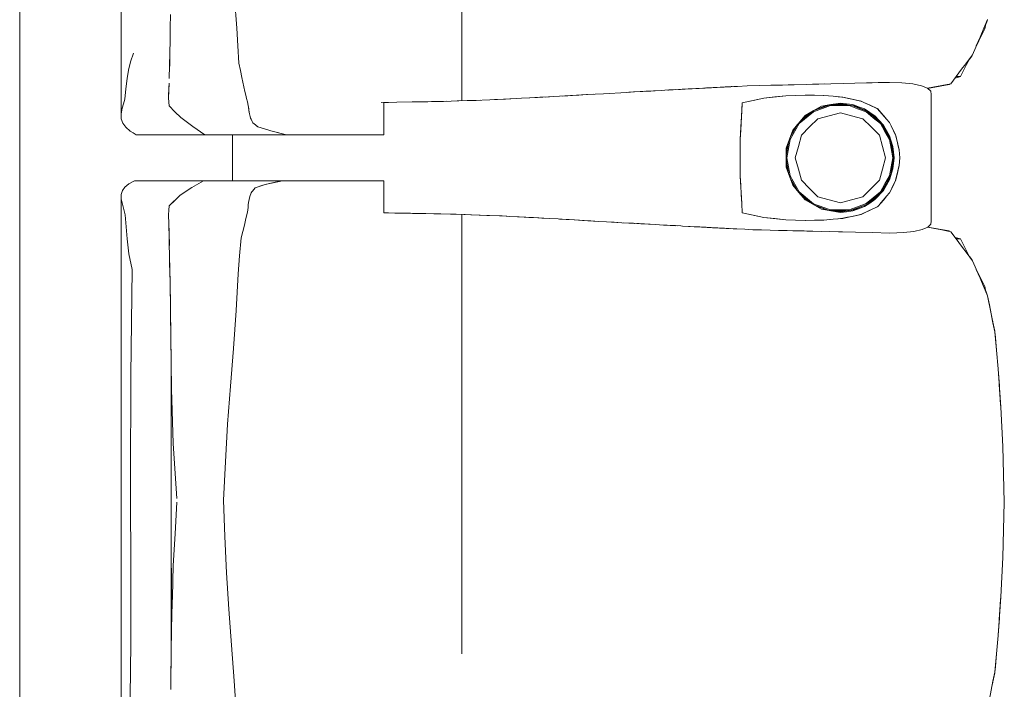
# Model space of a CAD drawing. Header units: millimetres. Extents: x -261 to 187, y -214 to 106.
# Tile 910 of 1056: x -197.063 to -196.203, y 13.565 to 14.149. Entities that reach past the tile are written whole.
import ezdxf

# ---------------------------------------------------------------- set-up
doc = ezdxf.new("R2010")
doc.units = ezdxf.units.MM
doc.header["$LTSCALE"] = 0.005
doc.header["$MEASUREMENT"] = 0
doc.layers.add('IFC-Elemento de mobília-Contorno', color=9, linetype='Continuous', lineweight=5)
doc.layers.add('IFC-Laje-Contorno', color=9, linetype='Continuous', lineweight=5)

msp = doc.modelspace()

# ---------------------------------------------------------------- linework, layer by layer
at = {"layer": 'IFC-Elemento de mobília-Contorno', "lineweight": 5}
for p, q in [((-196.97435, 14.2345), (-196.97427, 14.06687)), ((-196.87552, 14.17336), (-196.87327, 14.14186)), ((-196.67649, 14.16247), (-196.67648, 14.12056)), ((-196.93126, 14.14214), (-196.93111, 14.15395)), ((-196.2204, 14.14176), (-196.21709, 14.14945)), ((-196.21964, 14.14118), (-196.21868, 14.14577)), ((-196.21882, 14.14509), (-196.21739, 14.14834)), ((-196.21882, 14.14508), (-196.21739, 14.14834)), ((-196.21739, 14.14834), (-196.21723, 14.14912)), ((-196.93144, 14.13124), (-196.93126, 14.14214)), ((-196.93139, 14.13336), (-196.93131, 14.13946)), ((-196.87327, 14.14186), (-196.87233, 14.12653)), ((-196.22493, 14.13079), (-196.22228, 14.136)), ((-196.22492, 14.13081), (-196.22228, 14.136)), ((-196.22371, 14.13406), (-196.2204, 14.14176)), ((-196.22228, 14.136), (-196.21964, 14.14118)), ((-196.93162, 14.12032), (-196.93144, 14.13124)), ((-196.93149, 14.1283), (-196.93139, 14.13336)), ((-196.23033, 14.11868), (-196.22371, 14.13406)), ((-196.22719, 14.12598), (-196.22492, 14.13081)), ((-196.22702, 14.12637), (-196.22371, 14.13406)), ((-196.22702, 14.12637), (-196.22493, 14.13079)), ((-196.96602, 14.11245), (-196.96352, 14.11994)), ((-196.93193, 14.10918), (-196.93162, 14.12032)), ((-196.87233, 14.12653), (-196.8714, 14.11121)), ((-196.67649, 14.07848), (-196.67648, 14.12056)), ((-196.23744, 14.10917), (-196.23033, 14.11868)), ((-196.23093, 14.11752), (-196.23055, 14.11838)), ((-196.9679, 14.10513), (-196.96602, 14.11245)), ((-196.93206, 14.10433), (-196.93179, 14.11268)), ((-196.93179, 14.11268), (-196.9317, 14.11769)), ((-196.8714, 14.11121), (-196.87007, 14.10505)), ((-196.2381, 14.1049), (-196.23546, 14.11008)), ((-196.23744, 14.10917), (-196.23507, 14.11234)), ((-196.23546, 14.11008), (-196.23271, 14.11549)), ((-196.23546, 14.11008), (-196.23283, 14.11526)), ((-196.23508, 14.11233), (-196.23507, 14.11234)), ((-196.23298, 14.11496), (-196.23093, 14.11752)), ((-196.23298, 14.11496), (-196.23093, 14.11752)), ((-196.23298, 14.11496), (-196.23093, 14.11752)), ((-196.23283, 14.11526), (-196.23271, 14.11549)), ((-196.96908, 14.09802), (-196.9679, 14.10513)), ((-196.93224, 14.09803), (-196.93193, 14.10918)), ((-196.87007, 14.10505), (-196.86873, 14.09888)), ((-196.24454, 14.09967), (-196.23981, 14.106)), ((-196.24074, 14.09972), (-196.2381, 14.1049)), ((-196.23981, 14.106), (-196.23744, 14.10917)), ((-196.97011, 14.08892), (-196.96908, 14.09802)), ((-196.93262, 14.08729), (-196.9324, 14.09377)), ((-196.86873, 14.09888), (-196.86607, 14.08655)), ((-196.38617, 14.09246), (-196.37544, 14.09276)), ((-196.37544, 14.09276), (-196.35934, 14.0932)), ((-196.37007, 14.09291), (-196.35934, 14.0932)), ((-196.37007, 14.09291), (-196.36471, 14.09306)), ((-196.36471, 14.09306), (-196.35398, 14.09336)), ((-196.35398, 14.09336), (-196.34325, 14.09365)), ((-196.34325, 14.09365), (-196.33312, 14.09388)), ((-196.33312, 14.09388), (-196.30275, 14.09456)), ((-196.323, 14.0941), (-196.30275, 14.09456)), ((-196.323, 14.0941), (-196.31288, 14.09433)), ((-196.31288, 14.09433), (-196.30275, 14.09456)), ((-196.30275, 14.09456), (-196.29194, 14.0942)), ((-196.29194, 14.0942), (-196.28251, 14.09323)), ((-196.28251, 14.09323), (-196.27495, 14.09162)), ((-196.26953, 14.08937), (-196.25085, 14.0927)), ((-196.25869, 14.09131), (-196.25085, 14.0927)), ((-196.25713, 14.09183), (-196.24928, 14.09333)), ((-196.25085, 14.0927), (-196.25055, 14.09309)), ((-196.25085, 14.0927), (-196.25054, 14.09309)), ((-196.25085, 14.0927), (-196.25054, 14.09309)), ((-196.25085, 14.0927), (-196.25054, 14.09309)), ((-196.24928, 14.09333), (-196.24691, 14.0965)), ((-196.24691, 14.0965), (-196.24454, 14.09967)), ((-196.24551, 14.09837), (-196.24074, 14.09972)), ((-196.24454, 14.09967), (-196.24074, 14.09972)), ((-196.97114, 14.07982), (-196.97011, 14.08892)), ((-196.93284, 14.08081), (-196.93262, 14.08729)), ((-196.93283, 14.08204), (-196.93253, 14.09004)), ((-196.93253, 14.09004), (-196.93248, 14.09161)), ((-196.86607, 14.08655), (-196.86533, 14.08351)), ((-196.58639, 14.08276), (-196.56174, 14.08418)), ((-196.56719, 14.08387), (-196.55285, 14.0847)), ((-196.55285, 14.0847), (-196.53252, 14.08587)), ((-196.53252, 14.08587), (-196.52574, 14.08625)), ((-196.53252, 14.08587), (-196.53057, 14.08598)), ((-196.53057, 14.08598), (-196.52646, 14.08621)), ((-196.52646, 14.08621), (-196.51832, 14.08667)), ((-196.52574, 14.08625), (-196.51576, 14.08681)), ((-196.52574, 14.08625), (-196.51909, 14.08662)), ((-196.51909, 14.08662), (-196.51576, 14.08681)), ((-196.51832, 14.08667), (-196.5115, 14.08704)), ((-196.51832, 14.08667), (-196.51576, 14.08681)), ((-196.51832, 14.08667), (-196.51652, 14.08677)), ((-196.51832, 14.08667), (-196.51657, 14.08677)), ((-196.51576, 14.08681), (-196.50245, 14.08755)), ((-196.51576, 14.08681), (-196.51243, 14.087)), ((-196.51243, 14.087), (-196.50245, 14.08755)), ((-196.50245, 14.08755), (-196.49912, 14.08774)), ((-196.49912, 14.08774), (-196.49574, 14.08793)), ((-196.49662, 14.08788), (-196.49593, 14.08792)), ((-196.49646, 14.08789), (-196.49593, 14.08792)), ((-196.49641, 14.08789), (-196.49593, 14.08792)), ((-196.49593, 14.08792), (-196.49389, 14.08803)), ((-196.49574, 14.08793), (-196.48727, 14.08839)), ((-196.49574, 14.08793), (-196.49235, 14.08811)), ((-196.49574, 14.08793), (-196.49389, 14.08803)), ((-196.49389, 14.08803), (-196.49182, 14.08814)), ((-196.49182, 14.08814), (-196.48974, 14.08825)), ((-196.48727, 14.08839), (-196.47542, 14.08903)), ((-196.48727, 14.08839), (-196.4856, 14.08847)), ((-196.48727, 14.08839), (-196.48557, 14.08847)), ((-196.48561, 14.08847), (-196.48389, 14.08857)), ((-196.48389, 14.08857), (-196.47542, 14.08903)), ((-196.48389, 14.08857), (-196.47881, 14.08884)), ((-196.47881, 14.08884), (-196.47542, 14.08903)), ((-196.47542, 14.08903), (-196.47204, 14.08921)), ((-196.47204, 14.08921), (-196.47067, 14.08929)), ((-196.47067, 14.08929), (-196.46518, 14.08957)), ((-196.47067, 14.08929), (-196.46929, 14.08935)), ((-196.46929, 14.08935), (-196.46655, 14.0895)), ((-196.46527, 14.08957), (-196.46279, 14.0897)), ((-196.46518, 14.08957), (-196.45353, 14.09019)), ((-196.46518, 14.08957), (-196.46107, 14.08979)), ((-196.46518, 14.08957), (-196.46381, 14.08965)), ((-196.46382, 14.08965), (-196.46333, 14.08967)), ((-196.46381, 14.08965), (-196.46244, 14.08972)), ((-196.46244, 14.08972), (-196.46107, 14.08979)), ((-196.4623, 14.08973), (-196.46071, 14.08981)), ((-196.46107, 14.08979), (-196.45353, 14.09019)), ((-196.46107, 14.08979), (-196.45833, 14.08994)), ((-196.46107, 14.08979), (-196.4597, 14.08986)), ((-196.46071, 14.08981), (-196.45865, 14.08992)), ((-196.4597, 14.08986), (-196.45693, 14.09001)), ((-196.45968, 14.08987), (-196.45865, 14.08992)), ((-196.45865, 14.08992), (-196.45665, 14.09002)), ((-196.45865, 14.08992), (-196.45697, 14.09001)), ((-196.45865, 14.08992), (-196.45695, 14.09001)), ((-196.45833, 14.08994), (-196.45693, 14.09001)), ((-196.45697, 14.09001), (-196.45558, 14.09008)), ((-196.45697, 14.09001), (-196.45672, 14.09002)), ((-196.45558, 14.09008), (-196.45421, 14.09016)), ((-196.45421, 14.09016), (-196.45353, 14.09019)), ((-196.45353, 14.09019), (-196.45078, 14.09034)), ((-196.45078, 14.09034), (-196.4501, 14.09037)), ((-196.4501, 14.09037), (-196.4492, 14.09042)), ((-196.4492, 14.09042), (-196.4465, 14.09056)), ((-196.4492, 14.09042), (-196.4474, 14.09051)), ((-196.4492, 14.09042), (-196.4483, 14.09046)), ((-196.4483, 14.09046), (-196.4465, 14.09056)), ((-196.4474, 14.09051), (-196.4456, 14.09061)), ((-196.4465, 14.09056), (-196.43885, 14.09095)), ((-196.4465, 14.09056), (-196.44335, 14.09072)), ((-196.4456, 14.09061), (-196.4447, 14.09065)), ((-196.44481, 14.09065), (-196.4438, 14.09069)), ((-196.4447, 14.09065), (-196.4429, 14.09074)), ((-196.4447, 14.09065), (-196.44335, 14.09072)), ((-196.44335, 14.09072), (-196.4402, 14.09088)), ((-196.44335, 14.09072), (-196.4411, 14.09084)), ((-196.44335, 14.09072), (-196.442, 14.09079)), ((-196.4429, 14.09074), (-196.44155, 14.09081)), ((-196.442, 14.09079), (-196.44155, 14.09081)), ((-196.4411, 14.09084), (-196.4402, 14.09088)), ((-196.4411, 14.09084), (-196.44065, 14.09086)), ((-196.44065, 14.09086), (-196.4402, 14.09088)), ((-196.43885, 14.09095), (-196.43795, 14.091)), ((-196.43859, 14.09096), (-196.43795, 14.091)), ((-196.43859, 14.09096), (-196.4384, 14.09097)), ((-196.4384, 14.09097), (-196.43795, 14.091)), ((-196.43795, 14.091), (-196.4375, 14.09102)), ((-196.4375, 14.09102), (-196.4357, 14.09111)), ((-196.4375, 14.09102), (-196.4366, 14.09107)), ((-196.4375, 14.09102), (-196.43705, 14.09105)), ((-196.43705, 14.09105), (-196.43615, 14.09109)), ((-196.4357, 14.09111), (-196.42708, 14.09156)), ((-196.42708, 14.09156), (-196.41685, 14.09179)), ((-196.41685, 14.09179), (-196.40663, 14.09201)), ((-196.40663, 14.09201), (-196.39129, 14.09235)), ((-196.40663, 14.09201), (-196.40151, 14.09212)), ((-196.40151, 14.09212), (-196.39129, 14.09235)), ((-196.40151, 14.09212), (-196.3964, 14.09224)), ((-196.39129, 14.09235), (-196.38617, 14.09246)), ((-196.27495, 14.09162), (-196.26962, 14.08945)), ((-196.26962, 14.08945), (-196.26672, 14.08687)), ((-196.26961, 14.08944), (-196.26498, 14.09033)), ((-196.26953, 14.08937), (-196.26652, 14.08991)), ((-196.26672, 14.08687), (-196.26633, 14.08411)), ((-196.26652, 14.08991), (-196.25869, 14.09131)), ((-196.26635, 13.97352), (-196.26633, 14.08411)), ((-196.26498, 14.09033), (-196.25713, 14.09183)), ((-196.97321, 14.07196), (-196.97218, 14.07589)), ((-196.97218, 14.07589), (-196.97114, 14.07982)), ((-196.93284, 14.08081), (-196.93227, 14.07409)), ((-196.93283, 14.08204), (-196.93281, 14.08178)), ((-196.86533, 14.08351), (-196.8646, 14.08048)), ((-196.8646, 14.08048), (-196.86387, 14.07745)), ((-196.86387, 14.07745), (-196.86313, 14.07441)), ((-196.74712, 14.07707), (-196.71969, 14.07748)), ((-196.74467, 14.07687), (-196.74249, 14.07687)), ((-196.74467, 14.06207), (-196.74467, 14.07687)), ((-196.74249, 14.07687), (-196.74051, 14.07687)), ((-196.71981, 14.07747), (-196.70616, 14.07773)), ((-196.71501, 14.07756), (-196.70307, 14.0778)), ((-196.70616, 14.07773), (-196.69264, 14.07799)), ((-196.70307, 14.0778), (-196.6901, 14.07806)), ((-196.69264, 14.07799), (-196.67914, 14.07839)), ((-196.68062, 14.07834), (-196.67187, 14.07863)), ((-196.67995, 14.07836), (-196.67967, 14.07837)), ((-196.67967, 14.07837), (-196.67187, 14.07863)), ((-196.67914, 14.07839), (-196.66564, 14.07879)), ((-196.67187, 14.07863), (-196.66407, 14.07889)), ((-196.66564, 14.07879), (-196.65208, 14.07936)), ((-196.66407, 14.07889), (-196.66029, 14.07901)), ((-196.65208, 14.07936), (-196.63851, 14.07994)), ((-196.6481, 14.07953), (-196.64027, 14.0799)), ((-196.64027, 14.0799), (-196.6292, 14.08042)), ((-196.63851, 14.07994), (-196.62454, 14.08066)), ((-196.62454, 14.08066), (-196.61057, 14.08139)), ((-196.61702, 14.08105), (-196.60829, 14.08154)), ((-196.61057, 14.08139), (-196.59605, 14.08221)), ((-196.60829, 14.08154), (-196.60029, 14.08198)), ((-196.60331, 14.0818), (-196.59605, 14.08221)), ((-196.60029, 14.08198), (-196.59605, 14.08221)), ((-196.59605, 14.08221), (-196.58153, 14.08303)), ((-196.58879, 14.08262), (-196.58153, 14.08303)), ((-196.58879, 14.08262), (-196.58405, 14.08289)), ((-196.58405, 14.08289), (-196.57581, 14.08337)), ((-196.58153, 14.08303), (-196.57436, 14.08345)), ((-196.57581, 14.08337), (-196.57229, 14.08357)), ((-196.57436, 14.08345), (-196.56719, 14.08387)), ((-196.57436, 14.08345), (-196.56758, 14.08385)), ((-196.43286, 14.05279), (-196.43147, 14.07678)), ((-196.43193, 14.06878), (-196.43147, 14.07678)), ((-196.43147, 14.07678), (-196.41265, 14.08085)), ((-196.43147, 14.07678), (-196.42206, 14.07881)), ((-196.42206, 14.07881), (-196.41265, 14.08085)), ((-196.41265, 14.08085), (-196.39335, 14.0829)), ((-196.41265, 14.08085), (-196.403, 14.08187)), ((-196.403, 14.08187), (-196.39335, 14.0829)), ((-196.39335, 14.0829), (-196.37625, 14.08345)), ((-196.39335, 14.0829), (-196.38494, 14.08317)), ((-196.38494, 14.08317), (-196.37652, 14.08344)), ((-196.37657, 14.08344), (-196.36846, 14.08331)), ((-196.37652, 14.08344), (-196.37647, 14.08344)), ((-196.37625, 14.08345), (-196.36032, 14.08317)), ((-196.36846, 14.08331), (-196.36041, 14.08317)), ((-196.36041, 14.08317), (-196.35212, 14.08244)), ((-196.36032, 14.08317), (-196.35194, 14.08242)), ((-196.35715, 14.07461), (-196.34579, 14.07589)), ((-196.35399, 14.07517), (-196.34579, 14.07655)), ((-196.35212, 14.08244), (-196.34383, 14.0817)), ((-196.35194, 14.08242), (-196.34775, 14.08204)), ((-196.34775, 14.08204), (-196.34356, 14.08166)), ((-196.34579, 14.07655), (-196.34036, 14.07587)), ((-196.34579, 14.07589), (-196.3337, 14.07417)), ((-196.34438, 14.08175), (-196.34356, 14.08166)), ((-196.34383, 14.0817), (-196.32785, 14.07831)), ((-196.34356, 14.08166), (-196.33959, 14.08081)), ((-196.34036, 14.07587), (-196.33493, 14.07518)), ((-196.33959, 14.08081), (-196.33559, 14.07995)), ((-196.33562, 14.07996), (-196.33165, 14.07911)), ((-196.33165, 14.07911), (-196.32768, 14.07826)), ((-196.32815, 14.07837), (-196.32768, 14.07826)), ((-196.32785, 14.07831), (-196.32063, 14.07497)), ((-196.32768, 14.07826), (-196.32404, 14.07655)), ((-196.32404, 14.07655), (-196.3204, 14.07484)), ((-196.97427, 14.06687), (-196.97321, 14.07196)), ((-196.97427, 14.06687), (-196.97412, 14.06277)), ((-196.93227, 14.07409), (-196.92723, 14.06896)), ((-196.92723, 14.06896), (-196.92218, 14.06383)), ((-196.86313, 14.07441), (-196.86297, 14.07292)), ((-196.86297, 14.07292), (-196.86246, 14.06844)), ((-196.86297, 14.07292), (-196.8628, 14.07142)), ((-196.86297, 14.07292), (-196.86263, 14.06993)), ((-196.8628, 14.07142), (-196.86263, 14.06993)), ((-196.86263, 14.06993), (-196.86246, 14.06844)), ((-196.86246, 14.06844), (-196.86212, 14.06718)), ((-196.86212, 14.06718), (-196.86144, 14.06467)), ((-196.43239, 14.06079), (-196.43193, 14.06878)), ((-196.38166, 14.05858), (-196.36935, 14.06888)), ((-196.38059, 14.06055), (-196.37139, 14.06825)), ((-196.37732, 14.06421), (-196.36885, 14.06998)), ((-196.37666, 14.06552), (-196.36942, 14.06965)), ((-196.36942, 14.06965), (-196.36218, 14.07379)), ((-196.36935, 14.06888), (-196.35427, 14.07435)), ((-196.36899, 14.06988), (-196.35543, 14.0748)), ((-196.36734, 14.07084), (-196.35715, 14.07461)), ((-196.36218, 14.07379), (-196.35399, 14.07517)), ((-196.35563, 14.06549), (-196.34579, 14.06813)), ((-196.35427, 14.07435), (-196.33824, 14.07435)), ((-196.35218, 14.07517), (-196.34072, 14.07517)), ((-196.34579, 14.06813), (-196.33595, 14.06549)), ((-196.33824, 14.07435), (-196.33071, 14.07161)), ((-196.33644, 14.07456), (-196.33044, 14.07238)), ((-196.33493, 14.07518), (-196.3298, 14.07327)), ((-196.3337, 14.07417), (-196.32244, 14.06941)), ((-196.33071, 14.07161), (-196.32317, 14.06888)), ((-196.33044, 14.07238), (-196.32351, 14.06986)), ((-196.3298, 14.07327), (-196.32467, 14.07137)), ((-196.32467, 14.07137), (-196.32013, 14.06833)), ((-196.32317, 14.06888), (-196.31701, 14.06372)), ((-196.32266, 14.06951), (-196.3165, 14.06435)), ((-196.32244, 14.06941), (-196.3128, 14.06192)), ((-196.32063, 14.07497), (-196.31341, 14.07162)), ((-196.3204, 14.07484), (-196.31311, 14.07142)), ((-196.32013, 14.06833), (-196.31559, 14.0653)), ((-196.31376, 14.07179), (-196.31334, 14.07155)), ((-196.31341, 14.07162), (-196.31074, 14.06857)), ((-196.31341, 14.07162), (-196.30541, 14.06247)), ((-196.31311, 14.07142), (-196.31052, 14.06842)), ((-196.31052, 14.06842), (-196.30534, 14.06242)), ((-196.31052, 14.06842), (-196.30793, 14.06542)), ((-196.97412, 14.06277), (-196.97275, 14.05905)), ((-196.97275, 14.05905), (-196.97026, 14.0555)), ((-196.92218, 14.06383), (-196.91164, 14.05598)), ((-196.86144, 14.06467), (-196.8611, 14.06341)), ((-196.8611, 14.06341), (-196.86061, 14.06238)), ((-196.86061, 14.06238), (-196.86012, 14.06136)), ((-196.86061, 14.06238), (-196.85963, 14.06033)), ((-196.85963, 14.06033), (-196.85914, 14.0593)), ((-196.85914, 14.0593), (-196.85804, 14.0584)), ((-196.85804, 14.0584), (-196.85693, 14.05751)), ((-196.74467, 14.04882), (-196.74467, 14.06207)), ((-196.43332, 14.0448), (-196.43239, 14.06079)), ((-196.43286, 14.05279), (-196.43239, 14.06079)), ((-196.38973, 14.04465), (-196.38166, 14.05858)), ((-196.3874, 14.05279), (-196.37666, 14.06552)), ((-196.38494, 14.0557), (-196.37732, 14.06421)), ((-196.37267, 14.05566), (-196.36547, 14.06286)), ((-196.36547, 14.06286), (-196.35563, 14.06549)), ((-196.33595, 14.06549), (-196.32612, 14.06286)), ((-196.32612, 14.06286), (-196.31892, 14.05566)), ((-196.31701, 14.06372), (-196.31085, 14.05856)), ((-196.3165, 14.06435), (-196.31139, 14.06007)), ((-196.31559, 14.0653), (-196.30814, 14.05734)), ((-196.3128, 14.06192), (-196.3054, 14.05219)), ((-196.31085, 14.05856), (-196.30682, 14.0516)), ((-196.30793, 14.06542), (-196.30534, 14.06242)), ((-196.30541, 14.06247), (-196.30275, 14.05941)), ((-196.30534, 14.06242), (-196.30275, 14.05941)), ((-196.30275, 14.05941), (-196.3014, 14.05659)), ((-196.30275, 14.05941), (-196.30145, 14.05672)), ((-196.97026, 14.0555), (-196.96642, 14.0521)), ((-196.96642, 14.0521), (-196.96376, 14.05046)), ((-196.96376, 14.05046), (-196.9611, 14.04882)), ((-196.91164, 14.05598), (-196.90113, 14.04882)), ((-196.85693, 14.05751), (-196.85583, 14.05661)), ((-196.85693, 14.05751), (-196.85472, 14.05571)), ((-196.85583, 14.05661), (-196.85472, 14.05571)), ((-196.85472, 14.05571), (-196.85187, 14.05483)), ((-196.85472, 14.05571), (-196.84902, 14.05395)), ((-196.85187, 14.05483), (-196.84902, 14.05395)), ((-196.84902, 14.05395), (-196.84617, 14.05307)), ((-196.84617, 14.05307), (-196.84331, 14.05219)), ((-196.84331, 14.05219), (-196.83318, 14.04966)), ((-196.84331, 14.05219), (-196.83656, 14.05051)), ((-196.84331, 14.05219), (-196.83994, 14.05135)), ((-196.83994, 14.05135), (-196.83656, 14.05051)), ((-196.83318, 14.04966), (-196.8298, 14.04882)), ((-196.43332, 14.0448), (-196.43286, 14.05279)), ((-196.39026, 14.04495), (-196.3874, 14.05279)), ((-196.38985, 14.0461), (-196.3831, 14.05775)), ((-196.38948, 14.04711), (-196.38491, 14.05574)), ((-196.37987, 14.04846), (-196.37267, 14.05566)), ((-196.31892, 14.05566), (-196.31172, 14.04846)), ((-196.30887, 14.05676), (-196.30613, 14.05201)), ((-196.30814, 14.05734), (-196.30275, 14.04794)), ((-196.30682, 14.0516), (-196.3028, 14.04464)), ((-196.30613, 14.05201), (-196.30336, 14.04723)), ((-196.3054, 14.05219), (-196.30075, 14.0409)), ((-196.30145, 14.05672), (-196.30014, 14.05403)), ((-196.3014, 14.05659), (-196.30005, 14.05376)), ((-196.30014, 14.05403), (-196.29884, 14.05134)), ((-196.30005, 14.05376), (-196.29869, 14.05094)), ((-196.29884, 14.05134), (-196.29753, 14.04865)), ((-196.29869, 14.05094), (-196.29734, 14.04812)), ((-196.9611, 14.04882), (-196.90113, 14.04882)), ((-196.90113, 14.04882), (-196.85986, 14.04882)), ((-196.8769, 14.00875), (-196.8769, 14.04882)), ((-196.85986, 14.04882), (-196.8298, 14.04882)), ((-196.8298, 14.04882), (-196.82782, 14.04882)), ((-196.82782, 14.04882), (-196.82587, 14.04882)), ((-196.82587, 14.04882), (-196.82393, 14.04882)), ((-196.82393, 14.04882), (-196.82201, 14.04882)), ((-196.82201, 14.04882), (-196.82009, 14.04882)), ((-196.82009, 14.04882), (-196.81817, 14.04882)), ((-196.81817, 14.04882), (-196.81624, 14.04882)), ((-196.81624, 14.04882), (-196.81429, 14.04882)), ((-196.81429, 14.04882), (-196.81231, 14.04882)), ((-196.81231, 14.04882), (-196.8103, 14.04882)), ((-196.8103, 14.04882), (-196.80824, 14.04882)), ((-196.80824, 14.04882), (-196.80614, 14.04882)), ((-196.80614, 14.04882), (-196.80398, 14.04882)), ((-196.80398, 14.04882), (-196.80179, 14.04882)), ((-196.80179, 14.04882), (-196.7996, 14.04882)), ((-196.7996, 14.04882), (-196.79741, 14.04882)), ((-196.79741, 14.04882), (-196.79526, 14.04882)), ((-196.79526, 14.04882), (-196.79316, 14.04882)), ((-196.79316, 14.04882), (-196.79112, 14.04882)), ((-196.79112, 14.04882), (-196.78918, 14.04882)), ((-196.78918, 14.04882), (-196.78735, 14.04882)), ((-196.78735, 14.04882), (-196.78562, 14.04882)), ((-196.78562, 14.04882), (-196.78396, 14.04882)), ((-196.78396, 14.04882), (-196.78234, 14.04882)), ((-196.78234, 14.04882), (-196.78072, 14.04882)), ((-196.78072, 14.04882), (-196.77906, 14.04882)), ((-196.77906, 14.04882), (-196.77735, 14.04882)), ((-196.77735, 14.04882), (-196.77553, 14.04882)), ((-196.77553, 14.04882), (-196.77359, 14.04882)), ((-196.77359, 14.04882), (-196.77152, 14.04882)), ((-196.77152, 14.04882), (-196.76933, 14.04882)), ((-196.76933, 14.04882), (-196.76704, 14.04882)), ((-196.76704, 14.04882), (-196.76467, 14.04882)), ((-196.76467, 14.04882), (-196.76222, 14.04882)), ((-196.76222, 14.04882), (-196.75971, 14.04882)), ((-196.75971, 14.04882), (-196.75715, 14.04882)), ((-196.75715, 14.04882), (-196.75457, 14.04882)), ((-196.75457, 14.04882), (-196.75199, 14.04882)), ((-196.75199, 14.04882), (-196.74946, 14.04882)), ((-196.74946, 14.04882), (-196.74701, 14.04882)), ((-196.74701, 14.04882), (-196.74467, 14.04882)), ((-196.43332, 14.02878), (-196.43332, 14.0448)), ((-196.39313, 14.03712), (-196.39026, 14.04495)), ((-196.39303, 14.03072), (-196.39076, 14.04361)), ((-196.39303, 14.0345), (-196.39081, 14.04346)), ((-196.39254, 14.02878), (-196.38973, 14.04465)), ((-196.3825, 14.03862), (-196.37987, 14.04846)), ((-196.31172, 14.04846), (-196.30908, 14.03862)), ((-196.3028, 14.04464), (-196.3014, 14.03671)), ((-196.30275, 14.04794), (-196.29981, 14.03857)), ((-196.30174, 14.04329), (-196.3006, 14.03686)), ((-196.29753, 14.04865), (-196.29595, 14.04216)), ((-196.29734, 14.04812), (-196.29585, 14.0419)), ((-196.29612, 14.04288), (-196.29585, 14.0419)), ((-196.29595, 14.04216), (-196.29516, 14.03892)), ((-196.29593, 14.04216), (-196.29543, 14.04007)), ((-196.29585, 14.0419), (-196.29437, 14.03567)), ((-196.39313, 14.03712), (-196.39313, 14.02044)), ((-196.39303, 14.02307), (-196.39303, 14.0345)), ((-196.38514, 14.02878), (-196.3825, 14.03862)), ((-196.30908, 14.03862), (-196.30644, 14.02878)), ((-196.3014, 14.03671), (-196.29999, 14.02878)), ((-196.30075, 14.0409), (-196.29917, 14.02878)), ((-196.3006, 14.03686), (-196.29917, 14.02878)), ((-196.29981, 14.03857), (-196.29882, 14.02877)), ((-196.29543, 14.04007), (-196.29437, 14.03567)), ((-196.29516, 14.03892), (-196.29437, 14.03567)), ((-196.29437, 14.03567), (-196.29379, 14.02877)), ((-196.43332, 14.01277), (-196.43332, 14.02878)), ((-196.39303, 14.02685), (-196.39075, 14.01395)), ((-196.39254, 14.02878), (-196.38973, 14.01292)), ((-196.38514, 14.02878), (-196.3825, 14.01895)), ((-196.30908, 14.01895), (-196.30644, 14.02878)), ((-196.3014, 14.02085), (-196.29999, 14.02878)), ((-196.30075, 14.01667), (-196.29917, 14.02878)), ((-196.30023, 14.02281), (-196.29917, 14.02878)), ((-196.29982, 14.01898), (-196.29882, 14.02877)), ((-196.29437, 14.0219), (-196.29379, 14.02877)), ((-196.39313, 14.02044), (-196.3874, 14.00477)), ((-196.39303, 14.02307), (-196.39081, 14.01409)), ((-196.3825, 14.01895), (-196.37987, 14.00911)), ((-196.31172, 14.00911), (-196.30908, 14.01895)), ((-196.3054, 14.00537), (-196.30075, 14.01667)), ((-196.3028, 14.01292), (-196.3014, 14.02085)), ((-196.30275, 14.00963), (-196.29982, 14.01898)), ((-196.30174, 14.01427), (-196.30023, 14.02281)), ((-196.29753, 14.00892), (-196.29437, 14.0219)), ((-196.29734, 14.00945), (-196.29585, 14.01567)), ((-196.29612, 14.01469), (-196.29585, 14.01567)), ((-196.29595, 14.01541), (-196.29516, 14.01865)), ((-196.29592, 14.01543), (-196.29543, 14.0175)), ((-196.29585, 14.01567), (-196.29437, 14.0219)), ((-196.29543, 14.0175), (-196.29437, 14.0219)), ((-196.29516, 14.01865), (-196.29437, 14.0219)), ((-196.96753, 14.00596), (-196.96266, 14.00875)), ((-196.96266, 14.00875), (-196.90241, 14.00875)), ((-196.91252, 14.00281), (-196.90241, 14.00875)), ((-196.90241, 14.00875), (-196.83326, 14.00875)), ((-196.88716, 14.00875), (-196.8769, 14.00875)), ((-196.84829, 14.00541), (-196.83326, 14.00875)), ((-196.84829, 14.00541), (-196.84077, 14.00708)), ((-196.84453, 14.00625), (-196.84077, 14.00708)), ((-196.84077, 14.00708), (-196.83326, 14.00875)), ((-196.84077, 14.00708), (-196.83702, 14.00791)), ((-196.83702, 14.00791), (-196.83326, 14.00875)), ((-196.83495, 14.00875), (-196.83194, 14.00875)), ((-196.83326, 14.00875), (-196.83128, 14.00875)), ((-196.83194, 14.00875), (-196.82912, 14.00875)), ((-196.83128, 14.00875), (-196.82931, 14.00875)), ((-196.82931, 14.00875), (-196.82735, 14.00875)), ((-196.82735, 14.00875), (-196.82541, 14.00875)), ((-196.82541, 14.00875), (-196.8235, 14.00875)), ((-196.8235, 14.00875), (-196.82159, 14.00875)), ((-196.82159, 14.00875), (-196.81969, 14.00875)), ((-196.81969, 14.00875), (-196.81778, 14.00875)), ((-196.81778, 14.00875), (-196.81586, 14.00875)), ((-196.81586, 14.00875), (-196.81392, 14.00875)), ((-196.81392, 14.00875), (-196.81195, 14.00875)), ((-196.81195, 14.00875), (-196.80994, 14.00875)), ((-196.80994, 14.00875), (-196.80789, 14.00875)), ((-196.80789, 14.00875), (-196.80579, 14.00875)), ((-196.80579, 14.00875), (-196.80365, 14.00875)), ((-196.80365, 14.00875), (-196.80147, 14.00875)), ((-196.80147, 14.00875), (-196.79929, 14.00875)), ((-196.79929, 14.00875), (-196.79713, 14.00875)), ((-196.79713, 14.00875), (-196.795, 14.00875)), ((-196.795, 14.00875), (-196.79292, 14.00875)), ((-196.79292, 14.00875), (-196.79091, 14.00875)), ((-196.79091, 14.00875), (-196.78899, 14.00875)), ((-196.78899, 14.00875), (-196.78718, 14.00875)), ((-196.78718, 14.00875), (-196.78547, 14.00875)), ((-196.78547, 14.00875), (-196.78383, 14.00875)), ((-196.78383, 14.00875), (-196.78222, 14.00875)), ((-196.78222, 14.00875), (-196.78061, 14.00875)), ((-196.78061, 14.00875), (-196.77897, 14.00875)), ((-196.77897, 14.00875), (-196.77726, 14.00875)), ((-196.77726, 14.00875), (-196.77545, 14.00875)), ((-196.77545, 14.00875), (-196.77352, 14.00875)), ((-196.77352, 14.00875), (-196.77146, 14.00875)), ((-196.77146, 14.00875), (-196.76928, 14.00875)), ((-196.76928, 14.00875), (-196.76701, 14.00875)), ((-196.76701, 14.00875), (-196.76465, 14.00875)), ((-196.76465, 14.00875), (-196.76222, 14.00875)), ((-196.76222, 14.00875), (-196.75973, 14.00875)), ((-196.75973, 14.00875), (-196.75719, 14.00875)), ((-196.75719, 14.00875), (-196.75462, 14.00875)), ((-196.75462, 14.00875), (-196.75206, 14.00875)), ((-196.75206, 14.00875), (-196.74955, 14.00875)), ((-196.74955, 14.00875), (-196.74711, 14.00875)), ((-196.74711, 14.00875), (-196.74479, 14.00875)), ((-196.74479, 13.99549), (-196.74479, 14.00875)), ((-196.43332, 14.01277), (-196.43193, 13.98878)), ((-196.43332, 14.01277), (-196.43286, 14.00477)), ((-196.38985, 14.01148), (-196.3831, 13.99982)), ((-196.38973, 14.01292), (-196.38166, 13.99899)), ((-196.38948, 14.01045), (-196.38494, 14.00187)), ((-196.37987, 14.00911), (-196.37267, 14.00191)), ((-196.31892, 14.00191), (-196.31172, 14.00911)), ((-196.30814, 14.00023), (-196.30275, 14.00963)), ((-196.30682, 14.00597), (-196.3028, 14.01292)), ((-196.30613, 14.00556), (-196.30336, 14.01035)), ((-196.30005, 14.00381), (-196.29734, 14.00945)), ((-196.30005, 14.00381), (-196.29869, 14.00663)), ((-196.29884, 14.00623), (-196.29753, 14.00892)), ((-196.29869, 14.00663), (-196.29734, 14.00945)), ((-196.97426, 13.99673), (-196.97311, 14.00005)), ((-196.97311, 14.00005), (-196.97093, 14.00309)), ((-196.97093, 14.00309), (-196.96753, 14.00596)), ((-196.92267, 13.99614), (-196.91252, 14.00281)), ((-196.86179, 13.99495), (-196.86049, 13.99801)), ((-196.86136, 13.99596), (-196.86049, 13.99801)), ((-196.86049, 13.99801), (-196.86006, 13.99903)), ((-196.86006, 13.99903), (-196.85931, 13.99992)), ((-196.85931, 13.99992), (-196.85856, 14.0008)), ((-196.85856, 14.0008), (-196.85706, 14.00257)), ((-196.85856, 14.0008), (-196.85781, 14.00169)), ((-196.85706, 14.00257), (-196.84829, 14.00541)), ((-196.85706, 14.00257), (-196.85048, 14.00471)), ((-196.85048, 14.00471), (-196.84829, 14.00541)), ((-196.84829, 14.00541), (-196.84453, 14.00625)), ((-196.43286, 14.00477), (-196.43239, 13.99678)), ((-196.3874, 14.00477), (-196.38202, 13.9984)), ((-196.38494, 14.00187), (-196.37732, 13.99336)), ((-196.38202, 13.9984), (-196.37664, 13.99203)), ((-196.38166, 13.99899), (-196.36935, 13.98868)), ((-196.37267, 14.00191), (-196.36547, 13.99471)), ((-196.32612, 13.99471), (-196.31892, 14.00191)), ((-196.31701, 13.99385), (-196.31085, 13.99901)), ((-196.31559, 13.99226), (-196.30814, 14.00023)), ((-196.3128, 13.99565), (-196.3054, 14.00537)), ((-196.31085, 13.99901), (-196.30682, 14.00597)), ((-196.30888, 14.0008), (-196.30613, 14.00556)), ((-196.30541, 13.9951), (-196.30275, 13.99815)), ((-196.30534, 13.99515), (-196.30275, 13.99815)), ((-196.30275, 13.99815), (-196.3014, 14.00098)), ((-196.30275, 13.99815), (-196.30145, 14.00085)), ((-196.30145, 14.00085), (-196.30014, 14.00354)), ((-196.3014, 14.00098), (-196.30005, 14.00381)), ((-196.30014, 14.00354), (-196.29884, 14.00623)), ((-196.97436, 13.84329), (-196.97426, 13.99673)), ((-196.97426, 13.99673), (-196.97417, 13.99303)), ((-196.97417, 13.99303), (-196.97297, 13.98817)), ((-196.93227, 13.98689), (-196.92267, 13.99614)), ((-196.93227, 13.98689), (-196.92747, 13.99152)), ((-196.86311, 13.98753), (-196.86289, 13.98963)), ((-196.86289, 13.98963), (-196.86234, 13.99229)), ((-196.86234, 13.99229), (-196.86179, 13.99495)), ((-196.86234, 13.99229), (-196.86207, 13.99361)), ((-196.86207, 13.99361), (-196.86179, 13.99495)), ((-196.86136, 13.99596), (-196.86093, 13.99699)), ((-196.74479, 13.98069), (-196.74479, 13.99549)), ((-196.43239, 13.99678), (-196.43193, 13.98878)), ((-196.43239, 13.99678), (-196.43238, 13.99661)), ((-196.38059, 13.99701), (-196.37139, 13.98932)), ((-196.37732, 13.99336), (-196.36882, 13.98757)), ((-196.37664, 13.99203), (-196.36218, 13.98378)), ((-196.36547, 13.99471), (-196.35563, 13.99207)), ((-196.35563, 13.99207), (-196.34579, 13.98944)), ((-196.34579, 13.98944), (-196.33595, 13.99207)), ((-196.33595, 13.99207), (-196.32612, 13.99471)), ((-196.32317, 13.98869), (-196.31701, 13.99385)), ((-196.32265, 13.98807), (-196.3165, 13.99322)), ((-196.32244, 13.98816), (-196.3128, 13.99565)), ((-196.32013, 13.98923), (-196.31559, 13.99226)), ((-196.3165, 13.99322), (-196.31139, 13.99749)), ((-196.31074, 13.989), (-196.30808, 13.99205)), ((-196.31052, 13.98915), (-196.30793, 13.99215)), ((-196.30808, 13.99205), (-196.30541, 13.9951)), ((-196.30793, 13.99215), (-196.30534, 13.99515)), ((-196.97297, 13.98817), (-196.9719, 13.9836)), ((-196.9719, 13.9836), (-196.97084, 13.97903)), ((-196.93284, 13.97907), (-196.93256, 13.98298)), ((-196.93284, 13.97891), (-196.93256, 13.9829)), ((-196.93256, 13.98298), (-196.93227, 13.98689)), ((-196.93256, 13.9829), (-196.93227, 13.98689)), ((-196.86516, 13.97563), (-196.86378, 13.98122)), ((-196.86378, 13.98122), (-196.86356, 13.98333)), ((-196.86356, 13.98333), (-196.86333, 13.98543)), ((-196.86333, 13.98543), (-196.86311, 13.98753)), ((-196.43193, 13.98878), (-196.43147, 13.98079)), ((-196.43147, 13.98079), (-196.4127, 13.97673)), ((-196.43147, 13.98079), (-196.42208, 13.97876)), ((-196.36935, 13.98868), (-196.35427, 13.98321)), ((-196.36908, 13.98771), (-196.35543, 13.98276)), ((-196.36735, 13.98673), (-196.35715, 13.98295)), ((-196.36218, 13.98378), (-196.35396, 13.9824)), ((-196.35715, 13.98295), (-196.34579, 13.98168)), ((-196.35427, 13.98321), (-196.33824, 13.98321)), ((-196.35399, 13.9824), (-196.34579, 13.98102)), ((-196.35217, 13.9824), (-196.34075, 13.9824)), ((-196.34579, 13.98168), (-196.3337, 13.9834)), ((-196.34579, 13.98102), (-196.34036, 13.9817)), ((-196.34036, 13.9817), (-196.33493, 13.98239)), ((-196.33824, 13.98321), (-196.33071, 13.98595)), ((-196.33643, 13.98301), (-196.33044, 13.98519)), ((-196.33493, 13.98239), (-196.3298, 13.9843)), ((-196.3337, 13.9834), (-196.32244, 13.98816)), ((-196.33071, 13.98595), (-196.32317, 13.98869)), ((-196.33044, 13.98519), (-196.32359, 13.98767)), ((-196.3298, 13.9843), (-196.32467, 13.9862)), ((-196.32785, 13.97926), (-196.32063, 13.9826)), ((-196.32768, 13.97931), (-196.32404, 13.98102)), ((-196.32467, 13.9862), (-196.32013, 13.98923)), ((-196.32412, 13.98098), (-196.3204, 13.98273)), ((-196.32063, 13.9826), (-196.31341, 13.98594)), ((-196.3204, 13.98273), (-196.31311, 13.98615)), ((-196.31376, 13.98578), (-196.31334, 13.98602)), ((-196.31341, 13.98594), (-196.3133, 13.98606)), ((-196.31311, 13.98615), (-196.31052, 13.98915)), ((-196.97084, 13.97903), (-196.96908, 13.95808)), ((-196.93284, 13.97891), (-196.93237, 13.96284)), ((-196.86655, 13.97004), (-196.86516, 13.97563)), ((-196.74479, 13.98069), (-196.7426, 13.98069)), ((-196.74479, 13.98064), (-196.735, 13.98049)), ((-196.7426, 13.98069), (-196.7406, 13.98069)), ((-196.735, 13.98049), (-196.72142, 13.9803)), ((-196.72142, 13.9803), (-196.70809, 13.98005)), ((-196.71959, 13.98024), (-196.70809, 13.98005)), ((-196.70809, 13.98005), (-196.69476, 13.9798)), ((-196.70115, 13.97992), (-196.68636, 13.97953)), ((-196.69476, 13.9798), (-196.68149, 13.97942)), ((-196.68636, 13.97953), (-196.67375, 13.97919)), ((-196.68149, 13.97942), (-196.66821, 13.97904)), ((-196.67649, 13.97928), (-196.67648, 13.94644)), ((-196.66874, 13.97905), (-196.65231, 13.97835)), ((-196.66821, 13.97904), (-196.65481, 13.97848)), ((-196.65481, 13.97848), (-196.64141, 13.97792)), ((-196.65231, 13.97835), (-196.64375, 13.97798)), ((-196.64375, 13.97798), (-196.63735, 13.97771)), ((-196.64141, 13.97792), (-196.63452, 13.97757)), ((-196.63452, 13.97757), (-196.62762, 13.97722)), ((-196.62779, 13.97723), (-196.62073, 13.97686)), ((-196.62774, 13.97722), (-196.62654, 13.97716)), ((-196.62654, 13.97716), (-196.61787, 13.97669)), ((-196.62654, 13.97716), (-196.60921, 13.97623)), ((-196.62073, 13.97686), (-196.61384, 13.97651)), ((-196.61787, 13.97669), (-196.60921, 13.97623)), ((-196.61384, 13.97651), (-196.6067, 13.9761)), ((-196.60921, 13.97623), (-196.60482, 13.97599)), ((-196.6067, 13.9761), (-196.59957, 13.9757)), ((-196.59957, 13.9757), (-196.59243, 13.9753)), ((-196.59243, 13.9753), (-196.58529, 13.9749)), ((-196.5912, 13.97523), (-196.58289, 13.97475)), ((-196.58529, 13.9749), (-196.57817, 13.97448)), ((-196.58289, 13.97475), (-196.57406, 13.97424)), ((-196.57817, 13.97448), (-196.57105, 13.97407)), ((-196.57817, 13.97448), (-196.55682, 13.97324)), ((-196.57406, 13.97424), (-196.57071, 13.97405)), ((-196.57105, 13.97407), (-196.56394, 13.97365)), ((-196.57105, 13.97407), (-196.55682, 13.97324)), ((-196.56394, 13.97365), (-196.55682, 13.97324)), ((-196.55682, 13.97324), (-196.5501, 13.97286)), ((-196.5501, 13.97286), (-196.53665, 13.97208)), ((-196.5501, 13.97286), (-196.54338, 13.97247)), ((-196.54338, 13.97247), (-196.53665, 13.97208)), ((-196.42208, 13.97876), (-196.4127, 13.97673)), ((-196.4127, 13.97673), (-196.39335, 13.97467)), ((-196.4127, 13.97673), (-196.40302, 13.9757)), ((-196.40302, 13.9757), (-196.39335, 13.97467)), ((-196.39335, 13.97467), (-196.37625, 13.97412)), ((-196.39335, 13.97467), (-196.37645, 13.97412)), ((-196.37657, 13.97412), (-196.36846, 13.97426)), ((-196.37652, 13.97412), (-196.37647, 13.97412)), ((-196.37625, 13.97412), (-196.36032, 13.97439)), ((-196.36846, 13.97426), (-196.36041, 13.97439)), ((-196.36041, 13.97439), (-196.35212, 13.97513)), ((-196.36032, 13.97439), (-196.35194, 13.97515)), ((-196.35212, 13.97513), (-196.34383, 13.97587)), ((-196.35194, 13.97515), (-196.34775, 13.97553)), ((-196.34775, 13.97553), (-196.34356, 13.97591)), ((-196.34414, 13.97584), (-196.34377, 13.97588)), ((-196.34383, 13.97587), (-196.32785, 13.97926)), ((-196.34356, 13.97591), (-196.33959, 13.97676)), ((-196.33959, 13.97676), (-196.33559, 13.97761)), ((-196.33562, 13.97761), (-196.33165, 13.97846)), ((-196.33165, 13.97846), (-196.32768, 13.97931)), ((-196.32815, 13.9792), (-196.32768, 13.97931)), ((-196.26664, 13.97083), (-196.26635, 13.97352)), ((-196.93262, 13.97127), (-196.93239, 13.96347)), ((-196.93261, 13.97088), (-196.93237, 13.96284)), ((-196.93261, 13.97088), (-196.9325, 13.9672)), ((-196.93248, 13.96662), (-196.93237, 13.96284)), ((-196.86933, 13.95886), (-196.86794, 13.96445)), ((-196.86794, 13.96445), (-196.86655, 13.97004)), ((-196.53665, 13.97208), (-196.52993, 13.9717)), ((-196.5357, 13.97203), (-196.52978, 13.97169)), ((-196.53056, 13.97173), (-196.52978, 13.97169)), ((-196.52993, 13.9717), (-196.52666, 13.97152)), ((-196.52978, 13.97169), (-196.5256, 13.97146)), ((-196.52978, 13.97169), (-196.52556, 13.97145)), ((-196.52978, 13.97169), (-196.52417, 13.97138)), ((-196.52666, 13.97152), (-196.52338, 13.97133)), ((-196.52666, 13.97152), (-196.52542, 13.97145)), ((-196.52666, 13.97152), (-196.507, 13.97041)), ((-196.52666, 13.97152), (-196.5201, 13.97115)), ((-196.52338, 13.97133), (-196.5201, 13.97115)), ((-196.52176, 13.97124), (-196.52172, 13.97124)), ((-196.5201, 13.97115), (-196.507, 13.97041)), ((-196.51355, 13.97078), (-196.507, 13.97041)), ((-196.507, 13.97041), (-196.50372, 13.97023)), ((-196.50372, 13.97023), (-196.50037, 13.97004)), ((-196.50037, 13.97004), (-196.49701, 13.96986)), ((-196.49813, 13.96992), (-196.49444, 13.96972)), ((-196.49701, 13.96986), (-196.49366, 13.96968)), ((-196.49701, 13.96986), (-196.49444, 13.96972)), ((-196.49444, 13.96972), (-196.49221, 13.9696)), ((-196.49366, 13.96968), (-196.49031, 13.9695)), ((-196.49221, 13.9696), (-196.48997, 13.96948)), ((-196.49079, 13.96952), (-196.48773, 13.96936)), ((-196.49059, 13.96951), (-196.48948, 13.96945)), ((-196.49055, 13.96951), (-196.4897, 13.96946)), ((-196.49031, 13.9695), (-196.48773, 13.96936)), ((-196.49031, 13.9695), (-196.48527, 13.96922)), ((-196.48997, 13.96948), (-196.48773, 13.96936)), ((-196.48527, 13.96922), (-196.4836, 13.96913)), ((-196.4836, 13.96913), (-196.47856, 13.96886)), ((-196.47856, 13.96886), (-196.47689, 13.96877)), ((-196.47689, 13.96877), (-196.47029, 13.96842)), ((-196.47359, 13.96859), (-196.47029, 13.96842)), ((-196.47359, 13.96859), (-196.47194, 13.9685)), ((-196.47194, 13.9685), (-196.47029, 13.96842)), ((-196.47029, 13.96842), (-196.45709, 13.96772)), ((-196.47029, 13.96842), (-196.46369, 13.96807)), ((-196.47029, 13.96842), (-196.46864, 13.96833)), ((-196.46864, 13.96833), (-196.46699, 13.96824)), ((-196.46699, 13.96824), (-196.46369, 13.96807)), ((-196.46699, 13.96824), (-196.46534, 13.96815)), ((-196.46606, 13.96819), (-196.4659, 13.96818)), ((-196.46534, 13.96815), (-196.46369, 13.96807)), ((-196.46481, 13.96812), (-196.46201, 13.96798)), ((-196.46434, 13.9681), (-196.46313, 13.96803)), ((-196.46369, 13.96807), (-196.46204, 13.96798)), ((-196.46369, 13.96807), (-196.45709, 13.96772)), ((-196.46313, 13.96803), (-196.46089, 13.96792)), ((-196.46204, 13.96798), (-196.45709, 13.96772)), ((-196.46204, 13.96798), (-196.46039, 13.96789)), ((-196.46089, 13.96792), (-196.45977, 13.96785)), ((-196.46039, 13.96789), (-196.45874, 13.9678)), ((-196.45977, 13.96785), (-196.45865, 13.96779)), ((-196.45874, 13.9678), (-196.45709, 13.96772)), ((-196.45744, 13.96773), (-196.45664, 13.96769)), ((-196.45709, 13.96772), (-196.45297, 13.9675)), ((-196.45709, 13.96772), (-196.45544, 13.96763)), ((-196.45544, 13.96763), (-196.45297, 13.9675)), ((-196.45297, 13.9675), (-196.45132, 13.96741)), ((-196.45132, 13.96741), (-196.4505, 13.96737)), ((-196.4505, 13.96737), (-196.44911, 13.9673)), ((-196.44911, 13.9673), (-196.44772, 13.96723)), ((-196.44772, 13.96723), (-196.44703, 13.96719)), ((-196.44772, 13.96723), (-196.44148, 13.9669)), ((-196.44772, 13.96723), (-196.44287, 13.96698)), ((-196.44703, 13.96719), (-196.44562, 13.96712)), ((-196.44568, 13.96712), (-196.44425, 13.96705)), ((-196.44425, 13.96705), (-196.44356, 13.96701)), ((-196.44358, 13.96701), (-196.44287, 13.96698)), ((-196.44148, 13.9669), (-196.4394, 13.9668)), ((-196.4394, 13.9668), (-196.43632, 13.96664)), ((-196.43632, 13.96664), (-196.42923, 13.96628)), ((-196.42923, 13.96628), (-196.42214, 13.96592)), ((-196.42214, 13.96592), (-196.41468, 13.96573)), ((-196.41468, 13.96573), (-196.40721, 13.96555)), ((-196.40721, 13.96555), (-196.39975, 13.96537)), ((-196.39975, 13.96537), (-196.36243, 13.96447)), ((-196.39975, 13.96537), (-196.37736, 13.96483)), ((-196.39975, 13.96537), (-196.39229, 13.96519)), ((-196.39229, 13.96519), (-196.37736, 13.96483)), ((-196.37736, 13.96483), (-196.36243, 13.96447)), ((-196.37736, 13.96483), (-196.3699, 13.96465)), ((-196.36243, 13.96447), (-196.33259, 13.96374)), ((-196.35497, 13.96429), (-196.34751, 13.9641)), ((-196.35497, 13.96429), (-196.33259, 13.96374)), ((-196.34751, 13.9641), (-196.33259, 13.96374)), ((-196.33259, 13.96374), (-196.31767, 13.96337)), ((-196.29052, 13.96346), (-196.28152, 13.9645)), ((-196.28152, 13.9645), (-196.27435, 13.96613)), ((-196.27435, 13.96613), (-196.26934, 13.96829)), ((-196.26969, 13.96814), (-196.26498, 13.96724)), ((-196.26955, 13.96821), (-196.25085, 13.96487)), ((-196.26955, 13.9682), (-196.25869, 13.96626)), ((-196.26955, 13.9682), (-196.26652, 13.96766)), ((-196.26945, 13.96819), (-196.26664, 13.97083)), ((-196.26652, 13.96766), (-196.25869, 13.96626)), ((-196.26498, 13.96724), (-196.25713, 13.96574)), ((-196.25869, 13.96626), (-196.25085, 13.96487)), ((-196.25713, 13.96574), (-196.24928, 13.96424)), ((-196.25085, 13.96487), (-196.25055, 13.96448)), ((-196.25085, 13.96487), (-196.25054, 13.96448)), ((-196.25085, 13.96487), (-196.25054, 13.96448)), ((-196.25085, 13.96487), (-196.25054, 13.96448)), ((-196.24928, 13.96424), (-196.24454, 13.9579)), ((-196.96908, 13.95808), (-196.96739, 13.945)), ((-196.93239, 13.96347), (-196.93215, 13.95328)), ((-196.93237, 13.96284), (-196.93212, 13.95204)), ((-196.87071, 13.94312), (-196.86933, 13.95886)), ((-196.31767, 13.96337), (-196.30275, 13.96301)), ((-196.30275, 13.96301), (-196.29643, 13.96314)), ((-196.29643, 13.96314), (-196.29052, 13.96346)), ((-196.24551, 13.9592), (-196.24074, 13.95785)), ((-196.24454, 13.9579), (-196.24074, 13.95785)), ((-196.24454, 13.9579), (-196.23981, 13.95156)), ((-196.24074, 13.95785), (-196.2381, 13.95267)), ((-196.93215, 13.95328), (-196.9319, 13.94309)), ((-196.67648, 13.9103), (-196.67648, 13.94644)), ((-196.23981, 13.95156), (-196.23507, 13.94523)), ((-196.2381, 13.95267), (-196.23546, 13.94749)), ((-196.23546, 13.94749), (-196.23283, 13.94231)), ((-196.96739, 13.945), (-196.96461, 13.93135)), ((-196.9319, 13.94309), (-196.93153, 13.91996)), ((-196.93188, 13.94213), (-196.93186, 13.94123)), ((-196.93186, 13.94123), (-196.9316, 13.92452)), ((-196.87209, 13.92737), (-196.87071, 13.94312)), ((-196.23507, 13.94523), (-196.23033, 13.93889)), ((-196.23298, 13.9426), (-196.23093, 13.94005)), ((-196.23298, 13.9426), (-196.23093, 13.94005)), ((-196.23298, 13.9426), (-196.23093, 13.94005)), ((-196.23283, 13.94231), (-196.23271, 13.94207)), ((-196.23283, 13.94231), (-196.23271, 13.94207)), ((-196.23093, 13.94005), (-196.23055, 13.93918)), ((-196.23093, 13.94005), (-196.23055, 13.93918)), ((-196.23093, 13.94005), (-196.23055, 13.93918)), ((-196.23033, 13.93889), (-196.22371, 13.92351)), ((-196.96576, 13.83884), (-196.96461, 13.93135)), ((-196.22719, 13.93159), (-196.22492, 13.92675)), ((-196.22702, 13.9312), (-196.22493, 13.92679)), ((-196.22702, 13.9312), (-196.22371, 13.92351)), ((-196.87284, 13.91133), (-196.87209, 13.92737)), ((-196.22493, 13.92678), (-196.22228, 13.92157)), ((-196.22493, 13.92678), (-196.22228, 13.92157)), ((-196.22371, 13.92351), (-196.21709, 13.90812)), ((-196.22371, 13.92351), (-196.2204, 13.91581)), ((-196.22228, 13.92157), (-196.21964, 13.91639)), ((-196.93153, 13.91996), (-196.93125, 13.89911)), ((-196.93151, 13.91909), (-196.93151, 13.91875)), ((-196.93151, 13.91875), (-196.93121, 13.89675)), ((-196.21964, 13.91639), (-196.21868, 13.9118)), ((-196.21882, 13.91248), (-196.21739, 13.90923)), ((-196.21882, 13.91248), (-196.21739, 13.90923)), ((-196.87359, 13.89529), (-196.87284, 13.91133)), ((-196.67649, 13.87449), (-196.67648, 13.9103)), ((-196.21739, 13.90923), (-196.21723, 13.90845)), ((-196.21709, 13.90812), (-196.21087, 13.87674)), ((-196.21709, 13.90812), (-196.21398, 13.89243)), ((-196.21709, 13.90812), (-196.21554, 13.90027)), ((-196.93125, 13.89911), (-196.93109, 13.88776)), ((-196.93121, 13.89675), (-196.93091, 13.87361)), ((-196.87616, 13.8623), (-196.87359, 13.89529)), ((-196.21554, 13.90027), (-196.21398, 13.89243)), ((-196.93109, 13.88776), (-196.93094, 13.87642)), ((-196.21398, 13.89243), (-196.21243, 13.88458)), ((-196.21302, 13.88755), (-196.21095, 13.87733)), ((-196.21299, 13.88741), (-196.21256, 13.88531)), ((-196.21299, 13.88741), (-196.21256, 13.88531)), ((-196.21256, 13.88531), (-196.21095, 13.87733)), ((-196.21243, 13.88458), (-196.21087, 13.87674)), ((-196.93094, 13.87642), (-196.93087, 13.87095)), ((-196.93091, 13.87361), (-196.9306, 13.84998)), ((-196.93085, 13.86927), (-196.93063, 13.85205)), ((-196.67651, 13.84785), (-196.67649, 13.87449)), ((-196.21095, 13.87733), (-196.21089, 13.8768)), ((-196.21087, 13.87674), (-196.20935, 13.86067)), ((-196.21087, 13.87674), (-196.21027, 13.87188)), ((-196.21027, 13.87188), (-196.20935, 13.86067)), ((-196.87879, 13.82949), (-196.87616, 13.8623)), ((-196.20935, 13.86067), (-196.20782, 13.84461)), ((-196.93063, 13.59085), (-196.93063, 13.85205)), ((-196.97436, 13.84329), (-196.97435, 13.63335)), ((-196.9306, 13.84998), (-196.93032, 13.82683)), ((-196.67651, 13.84785), (-196.67648, 13.818)), ((-196.20782, 13.84461), (-196.20676, 13.82785)), ((-196.20781, 13.84435), (-196.20779, 13.84419)), ((-196.20781, 13.84435), (-196.20779, 13.84419)), ((-196.20781, 13.84435), (-196.20779, 13.84419)), ((-196.20779, 13.84419), (-196.20687, 13.8297)), ((-196.96606, 13.74646), (-196.96576, 13.83884)), ((-196.93032, 13.82683), (-196.92879, 13.77917)), ((-196.88117, 13.79622), (-196.87879, 13.82949)), ((-196.20691, 13.83025), (-196.20663, 13.82672)), ((-196.20676, 13.82785), (-196.20569, 13.8111)), ((-196.20663, 13.82672), (-196.20569, 13.8111)), ((-196.20663, 13.82672), (-196.20582, 13.81329)), ((-196.67648, 13.818), (-196.67648, 13.78185)), ((-196.20582, 13.81329), (-196.20577, 13.81251)), ((-196.20569, 13.8111), (-196.2038, 13.77656)), ((-196.8831, 13.76335), (-196.88117, 13.79622)), ((-196.92879, 13.77917), (-196.9257, 13.73117)), ((-196.6765, 13.74644), (-196.67648, 13.78185)), ((-196.2038, 13.77656), (-196.20254, 13.72821)), ((-196.88491, 13.72987), (-196.8831, 13.76335)), ((-196.96606, 13.74646), (-196.96586, 13.65832)), ((-196.6765, 13.74644), (-196.67649, 13.71435)), ((-196.92718, 13.7004), (-196.9257, 13.72805)), ((-196.88491, 13.72987), (-196.88353, 13.69803)), ((-196.2038, 13.67986), (-196.20254, 13.72821)), ((-196.67649, 13.67688), (-196.67649, 13.71435)), ((-196.92866, 13.67274), (-196.92718, 13.7004)), ((-196.88353, 13.69803), (-196.8821, 13.6665)), ((-196.20569, 13.64532), (-196.2038, 13.67986)), ((-196.92949, 13.64524), (-196.92866, 13.67274)), ((-196.67652, 13.62781), (-196.67649, 13.67688)), ((-196.93032, 13.61773), (-196.93032, 13.67058)), ((-196.8821, 13.6665), (-196.88012, 13.63464)), ((-196.96586, 13.65832), (-196.96583, 13.60505)), ((-196.92963, 13.64044), (-196.92949, 13.64524)), ((-196.20676, 13.62857), (-196.20569, 13.64532)), ((-196.20663, 13.62969), (-196.20569, 13.64532)), ((-196.93032, 13.61773), (-196.92963, 13.64044)), ((-196.20663, 13.62969), (-196.20582, 13.64314)), ((-196.20582, 13.64314), (-196.20577, 13.6439)), ((-196.97435, 13.63335), (-196.97427, 13.46573)), ((-196.88012, 13.63464), (-196.87794, 13.60312)), ((-196.20782, 13.61181), (-196.20676, 13.62857)), ((-196.20691, 13.62618), (-196.20663, 13.62969)), ((-196.67652, 13.62781), (-196.67649, 13.59579)), ((-196.20779, 13.61223), (-196.20687, 13.62673)), ((-196.93056, 13.59626), (-196.93032, 13.61773)), ((-196.20935, 13.59575), (-196.20782, 13.61181)), ((-196.20781, 13.61208), (-196.20779, 13.61223)), ((-196.20781, 13.61208), (-196.20779, 13.61223)), ((-196.20781, 13.61207), (-196.20779, 13.61223)), ((-196.96626, 13.55825), (-196.96583, 13.60505)), ((-196.87794, 13.60312), (-196.87552, 13.57221)), ((-196.93083, 13.57421), (-196.93056, 13.59626)), ((-196.21087, 13.57969), (-196.20935, 13.59575)), ((-196.21027, 13.58454), (-196.20935, 13.59575)), ((-196.93083, 13.57487), (-196.93063, 13.59093)), ((-196.21305, 13.56869), (-196.21095, 13.57909)), ((-196.21256, 13.57112), (-196.21095, 13.57909)), ((-196.21243, 13.57184), (-196.21087, 13.57969)), ((-196.21095, 13.57909), (-196.21088, 13.57964)), ((-196.21087, 13.57969), (-196.21027, 13.58454)), ((-196.93095, 13.56461), (-196.93083, 13.57487)), ((-196.93095, 13.56482), (-196.93083, 13.57421)), ((-196.87552, 13.57221), (-196.87327, 13.54071)), ((-196.21554, 13.55615), (-196.21243, 13.57184)), ((-196.21297, 13.56913), (-196.21256, 13.57112)), ((-196.21297, 13.56913), (-196.21256, 13.57112))]:
    msp.add_line(p, q, dxfattribs=at)
at = {"layer": 'IFC-Laje-Contorno', "lineweight": 5}
msp.add_line((-197.06289, 4.21523), (-197.06289, 17.25477), dxfattribs=at)

doc.saveas('drawing.dxf')
